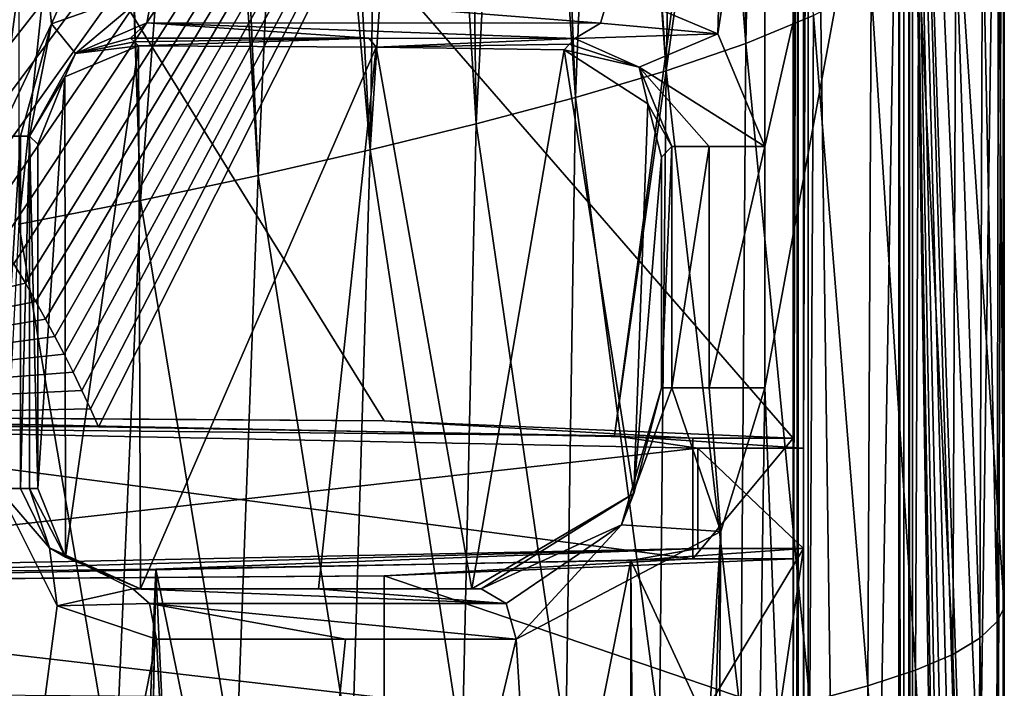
# Model space of a CAD drawing. Extents: x -250 to 250, y -968 to 894.
# Tile 510 of 656: x 231.2 to 241, y -914.09 to -907.44. Entities that reach past the tile are written whole.
import ezdxf

# ---------------------------------------------------------------- set-up
doc = ezdxf.new("R2010")
doc.units = 0
doc.header["$LTSCALE"] = 3.583593
for name, color, linetype in [('4434', 7, 'CONTINUOUS'), ('4497', 7, 'CONTINUOUS'), ('4500', 7, 'CONTINUOUS'), ('4530', 7, 'CONTINUOUS'), ('4539', 7, 'CONTINUOUS'), ('4541', 7, 'CONTINUOUS'), ('4572', 7, 'CONTINUOUS'), ('4590', 7, 'CONTINUOUS'), ('4618', 7, 'CONTINUOUS'), ('4623', 7, 'CONTINUOUS'), ('4627', 7, 'CONTINUOUS'), ('4628', 7, 'CONTINUOUS'), ('4632', 7, 'CONTINUOUS'), ('4655', 7, 'CONTINUOUS'), ('4661', 7, 'CONTINUOUS'), ('4673', 7, 'CONTINUOUS'), ('4688', 7, 'CONTINUOUS'), ('4734', 7, 'CONTINUOUS'), ('4755', 7, 'CONTINUOUS'), ('4761', 7, 'CONTINUOUS'), ('4816', 7, 'CONTINUOUS'), ('4820', 7, 'CONTINUOUS'), ('4850', 7, 'CONTINUOUS'), ('4890', 7, 'CONTINUOUS'), ('4897', 7, 'CONTINUOUS'), ('4908', 7, 'CONTINUOUS'), ('4918', 7, 'CONTINUOUS'), ('4934', 7, 'CONTINUOUS'), ('4951', 7, 'CONTINUOUS'), ('4982', 7, 'CONTINUOUS'), ('5024', 7, 'CONTINUOUS'), ('5035', 7, 'CONTINUOUS'), ('5042', 7, 'CONTINUOUS'), ('5051', 7, 'CONTINUOUS'), ('5086', 7, 'CONTINUOUS'), ('5096', 7, 'CONTINUOUS'), ('5127', 7, 'CONTINUOUS'), ('5145', 7, 'CONTINUOUS'), ('5149', 7, 'CONTINUOUS')]:
    doc.layers.add(name, color=color, linetype=linetype)

msp = doc.modelspace()

# ---------------------------------------------------------------- linework, layer by layer
at = {"layer": '4434', "color": 7, "linetype": 'CONTINUOUS'}
for points in [[(231.4969, -912.6911, -14.2657), (231.299, -912.1, -14.3917), (231.6577, -912.7836, -11.859), (231.4969, -912.6911, -14.2657)], [(231.299, -912.1, -14.3917), (231.3822, -912.1, -12.0095), (231.6577, -912.7836, -11.859), (231.299, -912.1, -14.3917)], [(232.3251, -913.1, -13.6599), (231.4969, -912.6911, -14.2657), (232.4038, -913.1, -11.4081), (232.3251, -913.1, -13.6599)], [(232.4038, -913.1, -11.4081), (231.4969, -912.6911, -14.2657), (231.6577, -912.7836, -11.859), (232.4038, -913.1, -11.4081)]]:
    msp.add_3dface(points, dxfattribs=at)
at = {"layer": '4497', "color": 7, "linetype": 'CONTINUOUS'}
for points in [[(236.6716, -907.6813, -8.6156), (237.367, -907.9071, -8.925), (236.6182, -907.7373, -7.0694), (236.6716, -907.6813, -8.6156)], [(236.7259, -907.6248, -10.1758), (237.367, -907.9071, -8.925), (236.6716, -907.6813, -8.6156), (236.7259, -907.6248, -10.1758)], [(236.6182, -907.7373, -7.0694), (237.367, -907.9071, -8.925), (237.4516, -908.2723, -5.4696), (236.6182, -907.7373, -7.0694)], [(237.367, -907.9071, -8.925), (237.6923, -908.6967, -8.155), (237.4516, -908.2723, -5.4696), (237.367, -907.9071, -8.925)], [(237.4516, -908.2723, -5.4696), (237.6923, -908.6967, -8.155), (237.5874, -908.8056, -5.1495), (237.4516, -908.2723, -5.4696)]]:
    msp.add_3dface(points, dxfattribs=at)
at = {"layer": '4500', "color": 7, "linetype": 'CONTINUOUS'}
for points in [[(232.4654, -907.4659, -13.9936), (232.5312, -907.1193, -14.1167), (236.9805, -907.4698, -10.3964), (232.4654, -907.4659, -13.9936)], [(232.5312, -907.1193, -14.1167), (237.0848, -907.1255, -10.4861), (236.9805, -907.4698, -10.3964), (232.5312, -907.1193, -14.1167)], [(232.3048, -907.6189, -13.693), (232.4654, -907.4659, -13.9936), (234.6739, -907.6211, -12.1375), (232.3048, -907.6189, -13.693)], [(236.7259, -907.6248, -10.1758), (232.4654, -907.4659, -13.9936), (236.9805, -907.4698, -10.3964), (236.7259, -907.6248, -10.1758)], [(234.6739, -907.6211, -12.1375), (232.4654, -907.4659, -13.9936), (236.7259, -907.6248, -10.1758), (234.6739, -907.6211, -12.1375)]]:
    msp.add_3dface(points, dxfattribs=at)
at = {"layer": '4530', "color": 7, "linetype": 'CONTINUOUS'}
for points in [[(232.3251, -913.1, -13.6599), (232.4038, -913.1, -11.4081), (234.1483, -913.1, -12.5123), (232.3251, -913.1, -13.6599)], [(232.4038, -913.1, -11.4081), (234.1761, -913.1, -10.0379), (235.7948, -913.1, -11.1231), (232.4038, -913.1, -11.4081)], [(234.1483, -913.1, -12.5123), (232.4038, -913.1, -11.4081), (235.7948, -913.1, -11.1231), (234.1483, -913.1, -12.5123)], [(234.1761, -913.1, -10.0379), (235.6995, -913.1, -8.3953), (235.7948, -913.1, -11.1231), (234.1761, -913.1, -10.0379)]]:
    msp.add_3dface(points, dxfattribs=at)
at = {"layer": '4539', "color": 7, "linetype": 'CONTINUOUS'}
for points in [[(240.0863, -898.0541, -0.4), (240.0514, -898.089, -1.4), (240.0863, -963.6502, -0.4), (240.0863, -898.0541, -0.4)], [(240.0863, -963.6502, -0.4), (240.0514, -898.089, -1.4), (240.0514, -963.8487, -1.4), (240.0863, -963.6502, -0.4)]]:
    msp.add_3dface(points, dxfattribs=at)
at = {"layer": '4541', "color": 7, "linetype": 'CONTINUOUS'}
for points in [[(238.9, -912.8), (238.9, -911.6), (237.9, -912.8), (238.9, -912.8)], [(237.9, -912.8), (238.9, -911.6), (237.9, -911.6), (237.9, -912.8)]]:
    msp.add_3dface(points, dxfattribs=at)
at = {"layer": '4572', "color": 7, "linetype": 'CONTINUOUS'}
for points in [[(238.6176, -904.5033, -8.4001), (240.995, -898.2313, -0.4), (238.6176, -908.6967, -8.4001), (238.6176, -904.5033, -8.4001)], [(240.995, -898.2313, -0.4), (240.7686, -965.8078, -2.7114), (238.6176, -911.1, -8.4001), (240.995, -898.2313, -0.4)], [(238.6176, -908.6967, -8.4001), (240.995, -898.2313, -0.4), (238.6176, -911.1, -8.4001), (238.6176, -908.6967, -8.4001)], [(240.7686, -965.8078, -2.7114), (240.995, -898.2313, -0.4), (240.9628, -964.8248, -1.0902), (240.7686, -965.8078, -2.7114)], [(240.9628, -964.8248, -1.0902), (240.995, -898.2313, -0.4), (240.995, -963.6502, -0.4), (240.9628, -964.8248, -1.0902)], [(238.2033, -905.5681, -9.0373), (238.6176, -904.5033, -8.4001), (238.15, -907.5753, -9.1147), (238.2033, -905.5681, -9.0373)], [(238.15, -907.5753, -9.1147), (238.6176, -904.5033, -8.4001), (238.6176, -908.6967, -8.4001), (238.15, -907.5753, -9.1147)], [(230.7871, -905.284, -14.9167), (231.3547, -905.8707, -14.6839), (230.9866, -908.5942, -14.8378), (230.7871, -905.284, -14.9167)], [(237.0848, -907.1255, -10.4861), (238.2033, -905.5681, -9.0373), (238.15, -907.5753, -9.1147), (237.0848, -907.1255, -10.4861)], [(230.9866, -908.5942, -14.8378), (231.3547, -905.8707, -14.6839), (231.5186, -907.4767, -14.6119), (230.9866, -908.5942, -14.8378)], [(231.3547, -905.8707, -14.6839), (232.1422, -906.0809, -14.3174), (231.5186, -907.4767, -14.6119), (231.3547, -905.8707, -14.6839)], [(231.5186, -907.4767, -14.6119), (232.1422, -906.0809, -14.3174), (232.5312, -907.1193, -14.1167), (231.5186, -907.4767, -14.6119)], [(240.7686, -965.8078, -2.7114), (237.8001, -966.3398, -9.5999), (238.6176, -911.1, -8.4001), (240.7686, -965.8078, -2.7114)], [(238.6176, -911.1, -8.4001), (237.8001, -966.3398, -9.5999), (238.1796, -912.5277, -9.0719), (238.6176, -911.1, -8.4001)], [(230.9866, -912.1, -14.8378), (231.5747, -913.2698, -14.5868), (229.3881, -929.7838, -15.3865), (230.9866, -912.1, -14.8378)], [(236.143, -913.6, -11.4819), (238.1796, -912.5277, -9.0719), (237.1278, -929.6052, -10.4363), (236.143, -913.6, -11.4819)], [(237.8001, -966.3398, -9.5999), (237.1278, -949.1052, -10.4363), (238.1796, -912.5277, -9.0719), (237.8001, -966.3398, -9.5999)], [(238.1796, -912.5277, -9.0719), (237.1278, -949.1052, -10.4363), (237.1278, -929.6052, -10.4363), (238.1796, -912.5277, -9.0719)], [(231.5747, -913.2698, -14.5868), (232.5614, -913.6, -14.1005), (229.3881, -929.7838, -15.3865), (231.5747, -913.2698, -14.5868)], [(229.3881, -929.7838, -15.3865), (232.5614, -913.6, -14.1005), (233.2036, -925.9502, -13.7368), (229.3881, -929.7838, -15.3865)], [(232.5614, -913.6, -14.1005), (234.4434, -913.6, -12.916), (233.2036, -925.9502, -13.7368), (232.5614, -913.6, -14.1005)], [(236.143, -913.6, -11.4819), (237.1278, -929.6052, -10.4363), (233.2036, -925.9502, -13.7368), (236.143, -913.6, -11.4819)], [(234.4434, -913.6, -12.916), (236.143, -913.6, -11.4819), (233.2036, -925.9502, -13.7368), (234.4434, -913.6, -12.916)]]:
    msp.add_3dface(points, dxfattribs=at)
at = {"layer": '4590', "color": 7, "linetype": 'CONTINUOUS'}
for points in [[(238.9, -898.0401, 0), (238.9, -911.6), (238.9489, -898.089, -1.4), (238.9, -898.0401, 0)], [(238.9, -963.6502, 0), (238.914, -963.6502, -0.4), (238.9489, -898.089, -1.4), (238.9, -963.6502, 0)], [(238.9, -911.6), (238.9, -912.8), (238.9489, -898.089, -1.4), (238.9, -911.6)], [(238.9, -914.3556), (238.9, -963.6502, 0), (238.9489, -898.089, -1.4), (238.9, -914.3556)], [(238.9, -912.8), (238.9, -914.3556), (238.9489, -898.089, -1.4), (238.9, -912.8)], [(238.9489, -898.089, -1.4), (238.914, -963.6502, -0.4), (238.9152, -963.7671, -0.4346), (238.9489, -898.089, -1.4)], [(238.9489, -963.8487, -1.4), (238.9489, -898.089, -1.4), (238.9152, -963.7671, -0.4346), (238.9489, -963.8487, -1.4)]]:
    msp.add_3dface(points, dxfattribs=at)
at = {"layer": '4618', "color": 7, "linetype": 'CONTINUOUS'}
for points in [[(231.5747, -913.2698, -14.5868), (230.9866, -912.1, -14.8378), (231.4969, -912.6911, -14.2657), (231.5747, -913.2698, -14.5868)], [(231.4969, -912.6911, -14.2657), (230.9866, -912.1, -14.8378), (231.2091, -912.1, -14.6607), (231.4969, -912.6911, -14.2657)], [(231.299, -912.1, -14.3917), (231.4969, -912.6911, -14.2657), (231.2091, -912.1, -14.6607), (231.299, -912.1, -14.3917)], [(232.3251, -913.1, -13.6599), (231.5747, -913.2698, -14.5868), (231.4969, -912.6911, -14.2657), (232.3251, -913.1, -13.6599)], [(232.4922, -913.2465, -13.9715), (231.5747, -913.2698, -14.5868), (232.3251, -913.1, -13.6599), (232.4922, -913.2465, -13.9715)], [(232.5614, -913.6, -14.1005), (231.5747, -913.2698, -14.5868), (232.4922, -913.2465, -13.9715), (232.5614, -913.6, -14.1005)]]:
    msp.add_3dface(points, dxfattribs=at)
at = {"layer": '4623', "color": 7, "linetype": 'CONTINUOUS'}
for points in [[(237.5874, -908.8056, -5.1495), (237.6923, -908.6967, -8.155), (237.5874, -911.1, -5.1495), (237.5874, -908.8056, -5.1495)], [(237.5874, -911.1, -5.1495), (237.6923, -908.6967, -8.155), (237.6923, -911.1, -8.155), (237.5874, -911.1, -5.1495)]]:
    msp.add_3dface(points, dxfattribs=at)
at = {"layer": '4627', "color": 7, "linetype": 'CONTINUOUS'}
for points in [[(231.7558, -907.7712, -14.1046), (232.3839, -907.6969, -11.4209), (231.6497, -908.0057, -11.8634), (231.7558, -907.7712, -14.1046)], [(231.7558, -907.7712, -14.1046), (232.3048, -907.6189, -13.693), (232.3443, -907.6579, -12.5582), (231.7558, -907.7712, -14.1046)], [(232.3839, -907.6969, -11.4209), (231.7558, -907.7712, -14.1046), (232.3443, -907.6579, -12.5582), (232.3839, -907.6969, -11.4209)], [(231.299, -908.5942, -14.3917), (231.7558, -907.7712, -14.1046), (231.6497, -908.0057, -11.8634), (231.299, -908.5942, -14.3917)], [(231.3822, -908.6759, -12.0095), (231.299, -908.5942, -14.3917), (231.6497, -908.0057, -11.8634), (231.3822, -908.6759, -12.0095)]]:
    msp.add_3dface(points, dxfattribs=at)
at = {"layer": '4628', "color": 7, "linetype": 'CONTINUOUS'}
for points in [[(231.299, -908.5942, -14.3917), (231.3822, -908.6759, -12.0095), (231.3822, -912.1, -12.0095), (231.299, -908.5942, -14.3917)], [(231.299, -912.1, -14.3917), (231.299, -908.5942, -14.3917), (231.3822, -912.1, -12.0095), (231.299, -912.1, -14.3917)]]:
    msp.add_3dface(points, dxfattribs=at)
at = {"layer": '4632', "color": 7, "linetype": 'CONTINUOUS'}
for points in [[(234.8285, -911.4284, 9.8298), (225, -911.3574, 13.9), (227.0266, -911.3776, 12.7398), (234.8285, -911.4284, 9.8298)], [(237.9, -911.6), (234.8285, -911.4284, 9.8298), (227.0266, -911.3776, 12.7398), (237.9, -911.6)], [(238.9, -911.6), (234.8285, -911.4284, 9.8298), (237.9, -911.6), (238.9, -911.6)]]:
    msp.add_3dface(points, dxfattribs=at)
at = {"layer": '4655', "color": 7, "linetype": 'CONTINUOUS'}
for points in [[(232.4922, -913.2465, -13.9715), (232.3251, -913.1, -13.6599), (236.0409, -913.2464, -11.3767), (232.4922, -913.2465, -13.9715)], [(232.3251, -913.1, -13.6599), (234.1483, -913.1, -12.5123), (236.0409, -913.2464, -11.3767), (232.3251, -913.1, -13.6599)], [(234.1483, -913.1, -12.5123), (235.7948, -913.1, -11.1231), (236.0409, -913.2464, -11.3767), (234.1483, -913.1, -12.5123)], [(236.143, -913.6, -11.4819), (232.4922, -913.2465, -13.9715), (236.0409, -913.2464, -11.3767), (236.143, -913.6, -11.4819)], [(236.143, -913.6, -11.4819), (234.4434, -913.6, -12.916), (232.4922, -913.2465, -13.9715), (236.143, -913.6, -11.4819)], [(234.4434, -913.6, -12.916), (232.5614, -913.6, -14.1005), (232.4922, -913.2465, -13.9715), (234.4434, -913.6, -12.916)]]:
    msp.add_3dface(points, dxfattribs=at)
at = {"layer": '4661', "color": 7, "linetype": 'CONTINUOUS'}
for points in [[(237.0848, -907.1255, -10.4861), (238.15, -907.5753, -9.1147), (236.9805, -907.4698, -10.3964), (237.0848, -907.1255, -10.4861)], [(238.15, -907.5753, -9.1147), (236.7259, -907.6248, -10.1758), (236.9805, -907.4698, -10.3964), (238.15, -907.5753, -9.1147)], [(236.7259, -907.6248, -10.1758), (238.15, -907.5753, -9.1147), (237.367, -907.9071, -8.925), (236.7259, -907.6248, -10.1758)], [(238.15, -907.5753, -9.1147), (238.6176, -908.6967, -8.4001), (237.367, -907.9071, -8.925), (238.15, -907.5753, -9.1147)], [(237.367, -907.9071, -8.925), (238.6176, -908.6967, -8.4001), (238.0638, -908.6967, -8.6209), (237.367, -907.9071, -8.925)], [(237.6923, -908.6967, -8.155), (237.367, -907.9071, -8.925), (238.0638, -908.6967, -8.6209), (237.6923, -908.6967, -8.155)]]:
    msp.add_3dface(points, dxfattribs=at)
at = {"layer": '4673', "color": 7, "linetype": 'CONTINUOUS'}
for points in [[(232.3048, -907.6189, -13.693), (234.6739, -907.6211, -12.1375), (232.3443, -907.6579, -12.5582), (232.3048, -907.6189, -13.693)], [(234.6739, -907.6211, -12.1375), (232.3839, -907.6969, -11.4209), (232.3443, -907.6579, -12.5582), (234.6739, -907.6211, -12.1375)], [(232.3839, -907.6969, -11.4209), (234.6739, -907.6211, -12.1375), (234.7469, -907.7107, -9.4846), (232.3839, -907.6969, -11.4209)], [(234.6739, -907.6211, -12.1375), (236.7259, -907.6248, -10.1758), (234.7469, -907.7107, -9.4846), (234.6739, -907.6211, -12.1375)], [(236.7259, -907.6248, -10.1758), (236.6716, -907.6813, -8.6156), (234.7469, -907.7107, -9.4846), (236.7259, -907.6248, -10.1758)], [(236.6716, -907.6813, -8.6156), (236.6182, -907.7373, -7.0694), (234.7469, -907.7107, -9.4846), (236.6716, -907.6813, -8.6156)]]:
    msp.add_3dface(points, dxfattribs=at)
at = {"layer": '4688', "color": 7, "linetype": 'CONTINUOUS'}
for points in [[(231.6497, -908.0057, -11.8634), (232.3839, -907.6969, -11.4209), (231.6577, -912.7836, -11.859), (231.6497, -908.0057, -11.8634)], [(232.3839, -907.6969, -11.4209), (232.4038, -913.1, -11.4081), (231.6577, -912.7836, -11.859), (232.3839, -907.6969, -11.4209)], [(232.3839, -907.6969, -11.4209), (234.7469, -907.7107, -9.4846), (232.4038, -913.1, -11.4081), (232.3839, -907.6969, -11.4209)], [(232.4038, -913.1, -11.4081), (234.7469, -907.7107, -9.4846), (234.1761, -913.1, -10.0379), (232.4038, -913.1, -11.4081)], [(234.7469, -907.7107, -9.4846), (235.6995, -913.1, -8.3953), (234.1761, -913.1, -10.0379), (234.7469, -907.7107, -9.4846)], [(234.7469, -907.7107, -9.4846), (236.6182, -907.7373, -7.0694), (235.6995, -913.1, -8.3953), (234.7469, -907.7107, -9.4846)], [(235.6995, -913.1, -8.3953), (236.6182, -907.7373, -7.0694), (237.3112, -912.1502, -5.7787), (235.6995, -913.1, -8.3953)], [(236.6182, -907.7373, -7.0694), (237.4516, -908.2723, -5.4696), (237.3112, -912.1502, -5.7787), (236.6182, -907.7373, -7.0694)], [(231.3822, -908.6759, -12.0095), (231.6497, -908.0057, -11.8634), (231.3822, -912.1, -12.0095), (231.3822, -908.6759, -12.0095)], [(231.3822, -912.1, -12.0095), (231.6497, -908.0057, -11.8634), (231.6577, -912.7836, -11.859), (231.3822, -912.1, -12.0095)], [(237.4516, -908.2723, -5.4696), (237.5874, -908.8056, -5.1495), (237.3112, -912.1502, -5.7787), (237.4516, -908.2723, -5.4696)], [(237.5874, -908.8056, -5.1495), (237.5874, -911.1, -5.1495), (237.3112, -912.1502, -5.7787), (237.5874, -908.8056, -5.1495)]]:
    msp.add_3dface(points, dxfattribs=at)
at = {"layer": '4734', "color": 7, "linetype": 'CONTINUOUS'}
for points in [[(225, -895.6, 13.9), (225, -911.3574, 13.9), (234.8285, -911.4284, 9.8298), (225, -895.6, 13.9)], [(238.9, -898.0401, 0), (225, -895.6, 13.9), (238.9, -911.6), (238.9, -898.0401, 0)], [(238.9, -911.6), (225, -895.6, 13.9), (234.8285, -911.4284, 9.8298), (238.9, -911.6)], [(234.8272, -912.9716, 9.8304), (238.9, -914.3556), (238.9, -912.8), (234.8272, -912.9716, 9.8304)], [(225, -913.0426, 13.9), (234.8284, -914.184, 9.8298), (234.8272, -912.9716, 9.8304), (225, -913.0426, 13.9)], [(234.8284, -914.184, 9.8298), (238.9, -914.3556), (234.8272, -912.9716, 9.8304), (234.8284, -914.184, 9.8298)], [(225, -914.113, 13.9), (234.8284, -914.184, 9.8298), (225, -913.0426, 13.9), (225, -914.113, 13.9)]]:
    msp.add_3dface(points, dxfattribs=at)
at = {"layer": '4755', "color": 7, "linetype": 'CONTINUOUS'}
for points in [[(240.0514, -898.089, -1.4), (238.9489, -963.8487, -1.4), (240.0514, -963.8487, -1.4), (240.0514, -898.089, -1.4)], [(238.9489, -898.089, -1.4), (238.9489, -963.8487, -1.4), (240.0514, -898.089, -1.4), (238.9489, -898.089, -1.4)]]:
    msp.add_3dface(points, dxfattribs=at)
at = {"layer": '4761', "color": 7, "linetype": 'CONTINUOUS'}
for points in [[(238.1796, -912.5277, -9.0719), (237.1895, -912.4622, -9.1022), (237.6923, -911.1, -8.155), (238.1796, -912.5277, -9.0719)], [(238.1796, -912.5277, -9.0719), (237.6923, -911.1, -8.155), (238.0641, -911.1, -8.6209), (238.1796, -912.5277, -9.0719)], [(238.6176, -911.1, -8.4001), (238.1796, -912.5277, -9.0719), (238.0641, -911.1, -8.6209), (238.6176, -911.1, -8.4001)], [(235.7948, -913.1, -11.1231), (237.1895, -912.4622, -9.1022), (236.0409, -913.2464, -11.3767), (235.7948, -913.1, -11.1231)], [(237.1895, -912.4622, -9.1022), (236.143, -913.6, -11.4819), (236.0409, -913.2464, -11.3767), (237.1895, -912.4622, -9.1022)], [(238.1796, -912.5277, -9.0719), (236.143, -913.6, -11.4819), (237.1895, -912.4622, -9.1022), (238.1796, -912.5277, -9.0719)]]:
    msp.add_3dface(points, dxfattribs=at)
at = {"layer": '4816', "color": 7, "linetype": 'CONTINUOUS'}
for points in [[(234.8272, -912.9716, 9.8304), (237.9, -912.8), (227.0257, -913.0224, 12.74), (234.8272, -912.9716, 9.8304)], [(234.8272, -912.9716, 9.8304), (238.9, -912.8), (237.9, -912.8), (234.8272, -912.9716, 9.8304)], [(225, -913.0426, 13.9), (234.8272, -912.9716, 9.8304), (227.0257, -913.0224, 12.74), (225, -913.0426, 13.9)]]:
    msp.add_3dface(points, dxfattribs=at)
at = {"layer": '4820', "color": 7, "linetype": 'CONTINUOUS'}
for points in [[(237.6923, -908.6967, -8.155), (238.0638, -908.6967, -8.6209), (237.6923, -911.1, -8.155), (237.6923, -908.6967, -8.155)], [(237.6923, -911.1, -8.155), (238.0638, -908.6967, -8.6209), (238.0641, -911.1, -8.6209), (237.6923, -911.1, -8.155)], [(238.0638, -908.6967, -8.6209), (238.6176, -908.6967, -8.4001), (238.0641, -911.1, -8.6209), (238.0638, -908.6967, -8.6209)], [(238.6176, -908.6967, -8.4001), (238.6176, -911.1, -8.4001), (238.0641, -911.1, -8.6209), (238.6176, -908.6967, -8.4001)]]:
    msp.add_3dface(points, dxfattribs=at)
at = {"layer": '4850', "color": 7, "linetype": 'CONTINUOUS'}
for points in [[(227.0257, -913.0224, 12.74), (237.9, -912.8), (227.0266, -911.3776, 12.7398), (227.0257, -913.0224, 12.74)], [(237.9, -912.8), (237.9, -911.6), (227.0266, -911.3776, 12.7398), (237.9, -912.8)]]:
    msp.add_3dface(points, dxfattribs=at)
at = {"layer": '4890', "color": 7, "linetype": 'CONTINUOUS'}
for points in [[(231.5186, -907.4767, -14.6119), (232.5312, -907.1193, -14.1167), (231.7558, -907.7712, -14.1046), (231.5186, -907.4767, -14.6119)], [(232.5312, -907.1193, -14.1167), (232.4654, -907.4659, -13.9936), (231.7558, -907.7712, -14.1046), (232.5312, -907.1193, -14.1167)], [(230.9866, -908.5942, -14.8378), (231.5186, -907.4767, -14.6119), (231.2087, -908.5942, -14.6612), (230.9866, -908.5942, -14.8378)], [(231.5186, -907.4767, -14.6119), (231.299, -908.5942, -14.3917), (231.2087, -908.5942, -14.6612), (231.5186, -907.4767, -14.6119)], [(231.299, -908.5942, -14.3917), (231.5186, -907.4767, -14.6119), (231.7558, -907.7712, -14.1046), (231.299, -908.5942, -14.3917)], [(232.4654, -907.4659, -13.9936), (232.3048, -907.6189, -13.693), (231.7558, -907.7712, -14.1046), (232.4654, -907.4659, -13.9936)]]:
    msp.add_3dface(points, dxfattribs=at)
at = {"layer": '4897', "color": 7, "linetype": 'CONTINUOUS'}
for points in [[(231.2091, -912.1, -14.6607), (230.9866, -912.1, -14.8378), (231.2087, -908.5942, -14.6612), (231.2091, -912.1, -14.6607)], [(230.9866, -912.1, -14.8378), (230.9866, -908.5942, -14.8378), (231.2087, -908.5942, -14.6612), (230.9866, -912.1, -14.8378)], [(231.299, -908.5942, -14.3917), (231.2091, -912.1, -14.6607), (231.2087, -908.5942, -14.6612), (231.299, -908.5942, -14.3917)], [(231.299, -912.1, -14.3917), (231.2091, -912.1, -14.6607), (231.299, -908.5942, -14.3917), (231.299, -912.1, -14.3917)]]:
    msp.add_3dface(points, dxfattribs=at)
at = {"layer": '4908', "color": 7, "linetype": 'CONTINUOUS'}
for points in [[(237.1895, -912.4622, -9.1022), (237.5874, -911.1, -5.1495), (237.6923, -911.1, -8.155), (237.1895, -912.4622, -9.1022)], [(237.3112, -912.1502, -5.7787), (237.5874, -911.1, -5.1495), (237.1895, -912.4622, -9.1022), (237.3112, -912.1502, -5.7787)], [(235.7948, -913.1, -11.1231), (235.6995, -913.1, -8.3953), (237.3112, -912.1502, -5.7787), (235.7948, -913.1, -11.1231)], [(235.7948, -913.1, -11.1231), (237.3112, -912.1502, -5.7787), (237.1895, -912.4622, -9.1022), (235.7948, -913.1, -11.1231)]]:
    msp.add_3dface(points, dxfattribs=at)
at = {"layer": '4918', "color": 7, "linetype": 'CONTINUOUS'}
for points in [[(240.995, -898.2313, -0.4), (240.0863, -898.0541, -0.4), (240.0863, -963.6502, -0.4), (240.995, -898.2313, -0.4)], [(240.995, -963.6502, -0.4), (240.995, -898.2313, -0.4), (240.0863, -963.6502, -0.4), (240.995, -963.6502, -0.4)]]:
    msp.add_3dface(points, dxfattribs=at)
at = {"layer": '4934', "color": 7, "linetype": 'CONTINUOUS'}
for points in [[(237.95, -912.7), (229.0933, -912.943, 13.9243), (227.0265, -912.9232, 12.7905), (237.95, -912.7)], [(232.5549, -912.9057, 11.7864), (229.0933, -912.943, 13.9243), (237.95, -912.7), (232.5549, -912.9057, 11.7864)], [(237.2831, -912.8172, 6.7175), (232.5549, -912.9057, 11.7864), (237.95, -912.7), (237.2831, -912.8172, 6.7175)], [(239, -912.7), (237.2831, -912.8172, 6.7175), (237.95, -912.7), (239, -912.7)]]:
    msp.add_3dface(points, dxfattribs=at)
at = {"layer": '4951', "color": 7, "linetype": 'CONTINUOUS'}
for points in [[(229.0933, -912.943, 13.9243), (232.5549, -912.9057, 11.7864), (230.8127, -955.8334, 17.4236), (229.0933, -912.943, 13.9243)], [(230.8127, -955.8334, 17.4236), (232.5549, -912.9057, 11.7864), (231.7, -958.2, 17.0082), (230.8127, -955.8334, 17.4236)], [(231.7, -960.141, 17.2233), (232.5549, -912.9057, 11.7864), (234.7708, -961.0913, 13.5274), (231.7, -960.141, 17.2233)], [(231.7, -960.141, 17.2233), (231.7, -959.1717, 17.1158), (232.5549, -912.9057, 11.7864), (231.7, -960.141, 17.2233)], [(231.7, -958.2, 17.0082), (232.5549, -912.9057, 11.7864), (231.7, -959.1717, 17.1158), (231.7, -958.2, 17.0082)], [(234.7708, -961.0913, 13.5274), (232.5549, -912.9057, 11.7864), (234.9522, -924.6035, 9.8465), (234.7708, -961.0913, 13.5274)]]:
    msp.add_3dface(points, dxfattribs=at)
at = {"layer": '4982', "color": 7, "linetype": 'CONTINUOUS'}
for points in [[(225.2916, -911.4452, 14.5963), (231.143, -909.8653, 12.5803), (231.2576, -910.0581, 12.5237), (225.2916, -911.4452, 14.5963)], [(225.2916, -911.4452, 14.5963), (231.2576, -910.0581, 12.5237), (231.3611, -910.2395, 12.4714), (225.2916, -911.4452, 14.5963)], [(225.2916, -911.4452, 14.5963), (231.3611, -910.2395, 12.4714), (231.4577, -910.4148, 12.4217), (225.2916, -911.4452, 14.5963)], [(225.2916, -911.4452, 14.5963), (231.4577, -910.4148, 12.4217), (231.5507, -910.5896, 12.3729), (225.2916, -911.4452, 14.5963)], [(225.2916, -911.4452, 14.5963), (231.5507, -910.5896, 12.3729), (231.6417, -910.766, 12.3243), (225.2916, -911.4452, 14.5963)], [(225.2916, -911.4452, 14.5963), (231.6417, -910.766, 12.3243), (231.7313, -910.9453, 12.2756), (225.2916, -911.4452, 14.5963)], [(225.2916, -911.4452, 14.5963), (231.7313, -910.9453, 12.2756), (231.8188, -911.1259, 12.2272), (225.2916, -911.4452, 14.5963)], [(225.2916, -911.4452, 14.5963), (231.8188, -911.1259, 12.2272), (231.9039, -911.3071, 12.1793), (225.2916, -911.4452, 14.5963)], [(231.9866, -911.4882, 12.1321), (225.2916, -911.4452, 14.5963), (231.9039, -911.3071, 12.1793), (231.9866, -911.4882, 12.1321)], [(225.2916, -911.4452, 14.5963), (231.9866, -911.4882, 12.1321), (228.9278, -911.4584, 13.8435), (225.2916, -911.4452, 14.5963)]]:
    msp.add_3dface(points, dxfattribs=at)
at = {"layer": '5024', "color": 7, "linetype": 'CONTINUOUS'}
for points in [[(239.049, -898.3266, -1.4), (239.9513, -963.3795, -1.4), (239.049, -963.3795, -1.4), (239.049, -898.3266, -1.4)], [(239.9513, -898.3266, -1.4), (239.9513, -963.3795, -1.4), (239.049, -898.3266, -1.4), (239.9513, -898.3266, -1.4)]]:
    msp.add_3dface(points, dxfattribs=at)
at = {"layer": '5035', "color": 7, "linetype": 'CONTINUOUS'}
for points in [[(237.2831, -912.8172, 6.7175), (239, -912.7), (238, -914.3649, 5.1962), (237.2831, -912.8172, 6.7175)], [(238, -914.3649, 5.1962), (239, -912.7), (238.7477, -914.4095, 2.6457), (238, -914.3649, 5.1962)], [(239, -912.7), (239, -914.4556), (238.7477, -914.4095, 2.6457), (239, -912.7)], [(232.5549, -912.9057, 11.7864), (237.2831, -912.8172, 6.7175), (234.9522, -924.6035, 9.8465), (232.5549, -912.9057, 11.7864)], [(237.2831, -912.8172, 6.7175), (237.2614, -962.5279, 6.757), (234.9522, -924.6035, 9.8465), (237.2831, -912.8172, 6.7175)], [(237.2614, -962.5279, 6.757), (237.2831, -912.8172, 6.7175), (237.6548, -962.6666, 5.9879), (237.2614, -962.5279, 6.757)], [(237.6548, -962.6666, 5.9879), (237.2831, -912.8172, 6.7175), (238, -914.3649, 5.1962), (237.6548, -962.6666, 5.9879)]]:
    msp.add_3dface(points, dxfattribs=at)
at = {"layer": '5042', "color": 7, "linetype": 'CONTINUOUS'}
for points in [[(227.0256, -911.4768, 12.7906), (237.95, -911.7), (227.0265, -912.9232, 12.7905), (227.0256, -911.4768, 12.7906)], [(237.95, -911.7), (237.95, -912.7), (227.0265, -912.9232, 12.7905), (237.95, -911.7)]]:
    msp.add_3dface(points, dxfattribs=at)
at = {"layer": '5051', "color": 7, "linetype": 'CONTINUOUS'}
for points in [[(240.0002, -898.2777), (240.0002, -962.9222), (239.9513, -898.3266, -1.4), (240.0002, -898.2777)], [(240.0002, -962.9222), (239.9998, -963.1754, -0.0107), (239.9513, -898.3266, -1.4), (240.0002, -962.9222)], [(239.9513, -898.3266, -1.4), (239.9998, -963.1754, -0.0107), (239.9513, -963.3795, -1.4), (239.9513, -898.3266, -1.4)]]:
    msp.add_3dface(points, dxfattribs=at)
at = {"layer": '5086', "color": 7, "linetype": 'CONTINUOUS'}
for points in [[(241, -905.7665), (241, -913.2861), (240.0002, -898.2777), (241, -905.7665)], [(241, -913.2861), (241, -920.7823), (240.0002, -898.2777), (241, -913.2861)], [(241, -950.8946), (241, -958.4058), (240.0002, -898.2777), (241, -950.8946)], [(241, -943.3524), (241, -950.8946), (240.0002, -898.2777), (241, -943.3524)], [(241, -935.8299), (241, -943.3524), (240.0002, -898.2777), (241, -935.8299)], [(241, -930.879), (241, -935.8299), (240.0002, -898.2777), (241, -930.879)], [(241, -920.7823), (241, -928.3069), (240.0002, -898.2777), (241, -920.7823)], [(241, -928.3069), (241, -930.879), (240.0002, -898.2777), (241, -928.3069)], [(240.0002, -898.2777), (241, -962.9222), (240.0002, -962.9222), (240.0002, -898.2777)], [(241, -958.4058), (241, -962.9222), (240.0002, -898.2777), (241, -958.4058)], [(237.95, -911.7), (239, -912.7), (237.95, -912.7), (237.95, -911.7)], [(237.95, -911.7), (239.0001, -911.7), (239, -912.7), (237.95, -911.7)]]:
    msp.add_3dface(points, dxfattribs=at)
at = {"layer": '5096', "color": 7, "linetype": 'CONTINUOUS'}
for points in [[(229.237, -907.5568, 13.3435), (229.0556, -907.4066, 13.3997), (239, -897.5725), (229.237, -907.5568, 13.3435)], [(229.4081, -907.7071, 13.2879), (229.237, -907.5568, 13.3435), (239, -897.5725), (229.4081, -907.7071, 13.2879)], [(229.5679, -907.8572, 13.2338), (229.4081, -907.7071, 13.2879), (239, -897.5725), (229.5679, -907.8572, 13.2338)], [(229.7213, -908.0093, 13.1799), (229.5679, -907.8572, 13.2338), (239, -897.5725), (229.7213, -908.0093, 13.1799)], [(229.8694, -908.1637, 13.1259), (229.7213, -908.0093, 13.1799), (239, -897.5725), (229.8694, -908.1637, 13.1259)], [(230.0996, -908.4196, 13.0382), (229.8694, -908.1637, 13.1259), (239, -897.5725), (230.0996, -908.4196, 13.0382)], [(230.3182, -908.6811, 12.9505), (230.0996, -908.4196, 13.0382), (239, -897.5725), (230.3182, -908.6811, 12.9505)], [(230.5213, -908.9429, 12.8653), (230.3182, -908.6811, 12.9505), (239, -897.5725), (230.5213, -908.9429, 12.8653)], [(230.7055, -909.1961, 12.7846), (230.5213, -908.9429, 12.8653), (239, -897.5725), (230.7055, -909.1961, 12.7846)], [(230.8699, -909.436, 12.71), (230.7055, -909.1961, 12.7846), (239, -897.5725), (230.8699, -909.436, 12.71)], [(231.0146, -909.6585, 12.6422), (230.8699, -909.436, 12.71), (239, -897.5725), (231.0146, -909.6585, 12.6422)], [(231.143, -909.8653, 12.5803), (231.0146, -909.6585, 12.6422), (239, -897.5725), (231.143, -909.8653, 12.5803)], [(231.2576, -910.0581, 12.5237), (231.143, -909.8653, 12.5803), (239, -897.5725), (231.2576, -910.0581, 12.5237)], [(231.3611, -910.2395, 12.4714), (231.2576, -910.0581, 12.5237), (239, -897.5725), (231.3611, -910.2395, 12.4714)], [(231.4577, -910.4148, 12.4217), (231.3611, -910.2395, 12.4714), (239, -897.5725), (231.4577, -910.4148, 12.4217)], [(231.5507, -910.5896, 12.3729), (231.4577, -910.4148, 12.4217), (239, -897.5725), (231.5507, -910.5896, 12.3729)], [(231.6417, -910.766, 12.3243), (231.5507, -910.5896, 12.3729), (239, -897.5725), (231.6417, -910.766, 12.3243)], [(231.7313, -910.9453, 12.2756), (231.6417, -910.766, 12.3243), (239, -897.5725), (231.7313, -910.9453, 12.2756)], [(231.8188, -911.1259, 12.2272), (231.7313, -910.9453, 12.2756), (239, -897.5725), (231.8188, -911.1259, 12.2272)], [(231.9039, -911.3071, 12.1793), (231.8188, -911.1259, 12.2272), (239, -897.5725), (231.9039, -911.3071, 12.1793)], [(231.9866, -911.4882, 12.1321), (231.9039, -911.3071, 12.1793), (239, -897.5725), (231.9866, -911.4882, 12.1321)], [(237.1203, -911.5777, 7.0071), (231.9866, -911.4882, 12.1321), (239, -897.5725), (237.1203, -911.5777, 7.0071)], [(239.0001, -898.2777), (237.1203, -911.5777, 7.0071), (239, -897.5725), (239.0001, -898.2777)], [(239.0001, -911.7), (237.1203, -911.5777, 7.0071), (239.0001, -898.2777), (239.0001, -911.7)]]:
    msp.add_3dface(points, dxfattribs=at)
at = {"layer": '5127', "color": 7, "linetype": 'CONTINUOUS'}
for points in [[(239.0001, -911.7), (239.0001, -898.2777), (239.049, -898.3266, -1.4), (239.0001, -911.7)], [(239.0001, -911.7), (239.049, -898.3266, -1.4), (239.049, -963.3795, -1.4), (239.0001, -911.7)], [(239, -912.7), (239.0001, -911.7), (239.049, -963.3795, -1.4), (239, -912.7)], [(239, -914.4556), (239, -912.7), (239.049, -963.3795, -1.4), (239, -914.4556)]]:
    msp.add_3dface(points, dxfattribs=at)
at = {"layer": '5145', "color": 7, "linetype": 'CONTINUOUS'}
for points in [[(231.9866, -911.4882, 12.1321), (227.0256, -911.4768, 12.7906), (228.9278, -911.4584, 13.8435), (231.9866, -911.4882, 12.1321)], [(237.1203, -911.5777, 7.0071), (227.0256, -911.4768, 12.7906), (231.9866, -911.4882, 12.1321), (237.1203, -911.5777, 7.0071)], [(237.95, -911.7), (227.0256, -911.4768, 12.7906), (237.1203, -911.5777, 7.0071), (237.95, -911.7)], [(239.0001, -911.7), (237.95, -911.7), (237.1203, -911.5777, 7.0071), (239.0001, -911.7)]]:
    msp.add_3dface(points, dxfattribs=at)
at = {"layer": '5149', "color": 7, "linetype": 'CONTINUOUS'}
for points in [[(238.4081, -899.5626, 8.8198), (237.8719, -899.7032, 9.618), (238.4262, -907.6727, 8.9597), (238.4081, -899.5626, 8.8198)], [(238.598, -899.5095, 8.5123), (238.4081, -899.5626, 8.8198), (238.4262, -907.6727, 8.9597), (238.598, -899.5095, 8.5123)], [(238.598, -899.5095, 8.5123), (238.4262, -907.6727, 8.9597), (239.1022, -907.3946, 7.7168), (238.598, -899.5095, 8.5123)], [(237.7985, -899.7215, 9.7204), (237.1274, -899.8802, 10.5887), (237.6331, -907.9444, 10.1981), (237.7985, -899.7215, 9.7204)], [(237.7985, -899.7215, 9.7204), (237.6331, -907.9444, 10.1981), (238.4262, -907.6727, 8.9597), (237.7985, -899.7215, 9.7204)], [(237.8719, -899.7032, 9.618), (237.7985, -899.7215, 9.7204), (238.4262, -907.6727, 8.9597), (237.8719, -899.7032, 9.618)], [(237.059, -899.8955, 10.6711), (236.4043, -900.0353, 11.4109), (236.7313, -908.2108, 11.394), (237.059, -899.8955, 10.6711)], [(237.059, -899.8955, 10.6711), (236.7313, -908.2108, 11.394), (237.6331, -907.9444, 10.1981), (237.059, -899.8955, 10.6711)], [(237.1274, -899.8802, 10.5887), (237.059, -899.8955, 10.6711), (237.6331, -907.9444, 10.1981), (237.1274, -899.8802, 10.5887)], [(236.4043, -900.0353, 11.4109), (236.1778, -900.0807, 11.6478), (236.7313, -908.2108, 11.394), (236.4043, -900.0353, 11.4109)], [(236.1778, -900.0807, 11.6478), (235.6355, -900.1841, 12.1796), (235.7453, -908.4731, 12.4994), (236.1778, -900.0807, 11.6478)], [(236.1778, -900.0807, 11.6478), (235.7453, -908.4731, 12.4994), (236.7313, -908.2108, 11.394), (236.1778, -900.0807, 11.6478)], [(235.2405, -900.2549, 12.5382), (234.6903, -908.7322, 13.5013), (235.7453, -908.4731, 12.4994), (235.2405, -900.2549, 12.5382)], [(235.2405, -900.2549, 12.5382), (234.8191, -900.3267, 12.8964), (234.6903, -908.7322, 13.5013), (235.2405, -900.2549, 12.5382)], [(235.6355, -900.1841, 12.1796), (235.2405, -900.2549, 12.5382), (235.7453, -908.4731, 12.4994), (235.6355, -900.1841, 12.1796)], [(234.8191, -900.3267, 12.8964), (234.2405, -900.4193, 13.3512), (234.6903, -908.7322, 13.5013), (234.8191, -900.3267, 12.8964)], [(233.9574, -900.4622, 13.5593), (233.1955, -900.5699, 14.0752), (233.5725, -908.9875, 14.4037), (233.9574, -900.4622, 13.5593)], [(233.9574, -900.4622, 13.5593), (233.5725, -908.9875, 14.4037), (234.6903, -908.7322, 13.5013), (233.9574, -900.4622, 13.5593)], [(234.2405, -900.4193, 13.3512), (233.9574, -900.4622, 13.5593), (234.6903, -908.7322, 13.5013), (234.2405, -900.4193, 13.3512)], [(233.06, -900.5879, 14.1606), (232.1338, -900.7027, 14.6964), (232.4042, -909.2352, 15.1946), (233.06, -900.5879, 14.1606)], [(233.06, -900.5879, 14.1606), (232.4042, -909.2352, 15.1946), (233.5725, -908.9875, 14.4037), (233.06, -900.5879, 14.1606)], [(233.1955, -900.5699, 14.0752), (233.06, -900.5879, 14.1606), (233.5725, -908.9875, 14.4037), (233.1955, -900.5699, 14.0752)], [(232.1145, -900.7049, 14.7067), (231.186, -900.8053, 15.164), (231.1911, -909.4719, 15.8734), (232.1145, -900.7049, 14.7067)], [(232.1145, -900.7049, 14.7067), (231.1911, -909.4719, 15.8734), (232.4042, -909.2352, 15.1946), (232.1145, -900.7049, 14.7067)], [(232.1338, -900.7027, 14.6964), (232.1145, -900.7049, 14.7067), (232.4042, -909.2352, 15.1946), (232.1338, -900.7027, 14.6964)], [(241, -913.2861), (241, -905.7665), (240.9426, -906.0045, 1.2449), (241, -913.2861)], [(240.7831, -906.2768, 2.5185), (240.9274, -913.4244, 1.2062), (240.9426, -906.0045, 1.2449), (240.7831, -906.2768, 2.5185)], [(240.9274, -913.4244, 1.2062), (241, -913.2861), (240.9426, -906.0045, 1.2449), (240.9274, -913.4244, 1.2062)], [(240.5189, -906.5522, 3.8226), (240.7579, -913.5907, 2.4647), (240.7831, -906.2768, 2.5185), (240.5189, -906.5522, 3.8226)], [(240.7579, -913.5907, 2.4647), (240.9274, -913.4244, 1.2062), (240.7831, -906.2768, 2.5185), (240.7579, -913.5907, 2.4647)], [(240.1492, -906.8298, 5.14), (240.4881, -913.7525, 3.7862), (240.5189, -906.5522, 3.8226), (240.1492, -906.8298, 5.14)], [(240.4881, -913.7525, 3.7862), (240.7579, -913.5907, 2.4647), (240.5189, -906.5522, 3.8226), (240.4881, -913.7525, 3.7862)], [(239.6756, -907.1112, 6.4437), (240.116, -913.9097, 5.1449), (240.1492, -906.8298, 5.14), (239.6756, -907.1112, 6.4437)], [(240.116, -913.9097, 5.1449), (240.4881, -913.7525, 3.7862), (240.1492, -906.8298, 5.14), (240.116, -913.9097, 5.1449)], [(239.1022, -907.3946, 7.7168), (239.6417, -914.0664, 6.4937), (239.6756, -907.1112, 6.4437), (239.1022, -907.3946, 7.7168)], [(239.6417, -914.0664, 6.4937), (240.116, -913.9097, 5.1449), (239.6756, -907.1112, 6.4437), (239.6417, -914.0664, 6.4937)], [(238.4262, -907.6727, 8.9597), (239.0646, -914.2219, 7.8093), (239.1022, -907.3946, 7.7168), (238.4262, -907.6727, 8.9597)], [(239.0646, -914.2219, 7.8093), (239.6417, -914.0664, 6.4937), (239.1022, -907.3946, 7.7168), (239.0646, -914.2219, 7.8093)], [(237.6331, -907.9444, 10.1981), (238.3782, -914.3658, 9.1114), (238.4262, -907.6727, 8.9597), (237.6331, -907.9444, 10.1981)], [(238.3782, -914.3658, 9.1114), (239.0646, -914.2219, 7.8093), (238.4262, -907.6727, 8.9597), (238.3782, -914.3658, 9.1114)], [(236.7313, -908.2108, 11.394), (237.5681, -914.4936, 10.441), (237.6331, -907.9444, 10.1981), (236.7313, -908.2108, 11.394)], [(237.5681, -914.4936, 10.441), (238.3782, -914.3658, 9.1114), (237.6331, -907.9444, 10.1981), (237.5681, -914.4936, 10.441)], [(235.7453, -908.4731, 12.4994), (236.6366, -914.6118, 11.7421), (236.7313, -908.2108, 11.394), (235.7453, -908.4731, 12.4994)], [(236.6366, -914.6118, 11.7421), (237.5681, -914.4936, 10.441), (236.7313, -908.2108, 11.394), (236.6366, -914.6118, 11.7421)], [(234.6903, -908.7322, 13.5013), (235.6047, -914.7296, 12.9375), (235.7453, -908.4731, 12.4994), (234.6903, -908.7322, 13.5013)], [(235.6047, -914.7296, 12.9375), (236.6366, -914.6118, 11.7421), (235.7453, -908.4731, 12.4994), (235.6047, -914.7296, 12.9375)], [(233.5725, -908.9875, 14.4037), (234.5047, -914.8516, 14.0057), (234.6903, -908.7322, 13.5013), (233.5725, -908.9875, 14.4037)], [(234.5047, -914.8516, 14.0057), (235.6047, -914.7296, 12.9375), (234.6903, -908.7322, 13.5013), (234.5047, -914.8516, 14.0057)], [(232.4042, -909.2352, 15.1946), (233.3509, -914.9774, 14.9571), (233.5725, -908.9875, 14.4037), (232.4042, -909.2352, 15.1946)], [(233.3509, -914.9774, 14.9571), (234.5047, -914.8516, 14.0057), (233.5725, -908.9875, 14.4037), (233.3509, -914.9774, 14.9571)], [(231.1911, -909.4719, 15.8734), (232.1465, -915.1046, 15.7789), (232.4042, -909.2352, 15.1946), (231.1911, -909.4719, 15.8734)], [(232.1465, -915.1046, 15.7789), (233.3509, -914.9774, 14.9571), (232.4042, -909.2352, 15.1946), (232.1465, -915.1046, 15.7789)], [(230.8903, -915.2286, 16.4768), (232.1465, -915.1046, 15.7789), (231.1911, -909.4719, 15.8734), (230.8903, -915.2286, 16.4768)], [(241, -920.7823), (241, -913.2861), (240.9274, -913.4244, 1.2062), (241, -920.7823)], [(240.7579, -913.5907, 2.4647), (240.9089, -920.8297, 1.1662), (240.9274, -913.4244, 1.2062), (240.7579, -913.5907, 2.4647)], [(240.9089, -920.8297, 1.1662), (241, -920.7823), (240.9274, -913.4244, 1.2062), (240.9089, -920.8297, 1.1662)], [(240.4881, -913.7525, 3.7862), (240.7313, -920.8752, 2.4079), (240.7579, -913.5907, 2.4647), (240.4881, -913.7525, 3.7862)], [(240.7313, -920.8752, 2.4079), (240.9089, -920.8297, 1.1662), (240.7579, -913.5907, 2.4647), (240.7313, -920.8752, 2.4079)], [(240.116, -913.9097, 5.1449), (240.4622, -920.9088, 3.7453), (240.4881, -913.7525, 3.7862), (240.116, -913.9097, 5.1449)], [(240.4622, -920.9088, 3.7453), (240.7313, -920.8752, 2.4079), (240.4881, -913.7525, 3.7862), (240.4622, -920.9088, 3.7453)], [(239.6417, -914.0664, 6.4937), (240.0985, -920.931, 5.1449), (240.116, -913.9097, 5.1449), (239.6417, -914.0664, 6.4937)], [(240.0985, -920.931, 5.1449), (240.4622, -920.9088, 3.7453), (240.116, -913.9097, 5.1449), (240.0985, -920.931, 5.1449)], [(239.0646, -914.2219, 7.8093), (239.6362, -920.9485, 6.5395), (239.6417, -914.0664, 6.4937), (239.0646, -914.2219, 7.8093)], [(239.6362, -920.9485, 6.5395), (240.0985, -920.931, 5.1449), (239.6417, -914.0664, 6.4937), (239.6362, -920.9485, 6.5395)]]:
    msp.add_3dface(points, dxfattribs=at)

doc.saveas('drawing.dxf')
